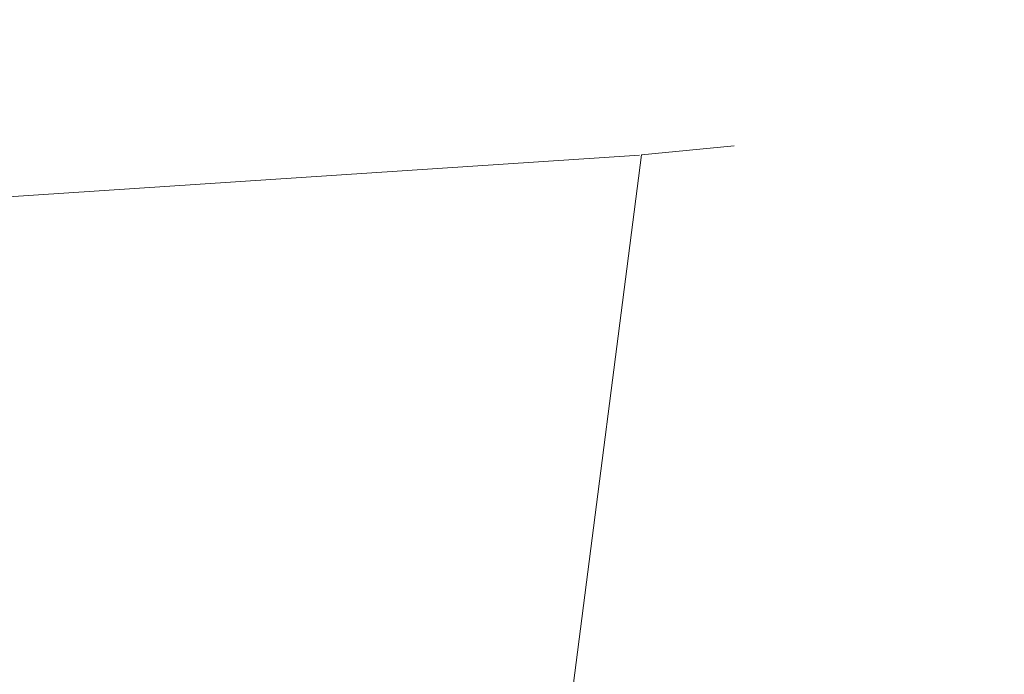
# Model space of a CAD drawing. Header units: metres. Extents: x 5504996 to 5514259, y 5943254 to 5951281.
# Tile 472 of 656: x 5509761.546 to 5509762.265, y 5948021.08 to 5948021.559. Entities that reach past the tile are written whole.
import ezdxf

# ---------------------------------------------------------------- set-up
doc = ezdxf.new("R2010")
doc.units = ezdxf.units.M
doc.linetypes.add('L_0_04', pattern=[1.5, 1, -0.5])
doc.layers.get('0').update_dxf_attribs({"linetype": 'CONTINUOUS', "lineweight": 18, "true_color": 0x000000})
doc.layers.add('OT_Skarpa', color=7, linetype='CONTINUOUS', lineweight=18, true_color=0x000000)
doc.layers.add('pomiar', color=7, linetype='CONTINUOUS', lineweight=18, true_color=0x000000)

msp = doc.modelspace()

# ---------------------------------------------------------------- linework, layer by layer
msp.add_point((5509762, 5948021.46, 54.13))
at = {"layer": 'OT_Skarpa', "color": 18, "linetype": 'L_0_04', "lineweight": 18, "true_color": 0x000000, "flags": 128}
for points in [[(5509771.52, 5948022.4), (5509791.67, 5948024.85), (5509811.6, 5948024.25), (5509811.76, 5948020.74), (5509791.47, 5948021.49), (5509785.25, 5948020.72), (5509761.63, 5948018.59), (5509762, 5948021.46)], [(5509859.35, 5947964.83), (5509858.47, 5947961.86), (5509843.49, 5947961.98), (5509812.1, 5947963.63), (5509765.56, 5947968.34), (5509741.02, 5947976.38), (5509734.69, 5947990.46), (5509740.62, 5948009.56), (5509750.37, 5948020.69), (5509762, 5948021.46), (5509761.63, 5948018.59), (5509755.58, 5948015.71), (5509746.31, 5948007.37), (5509738.81, 5947990.83), (5509743.91, 5947980.28), (5509767.3, 5947971.77), (5509812.1, 5947967.66), (5509844.34, 5947964.97)]]:
    msp.add_lwpolyline(points, close=True, dxfattribs=at)
at = {"layer": 'pomiar'}
msp.add_point((5509762, 5948021.46, 54.13), dxfattribs=at)

doc.saveas('drawing.dxf')
